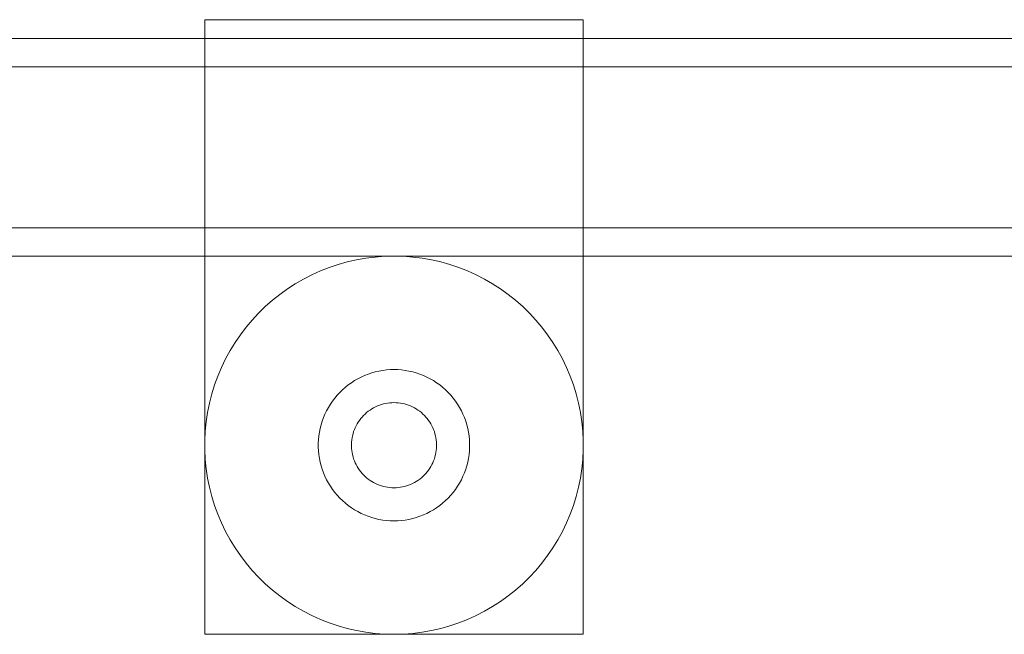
# Model space of a CAD drawing. Header units: millimetres. Extents: x -4395 to 65662, y -65530 to 6847.
# Tile 852 of 1034: x 25461 to 25565, y 1148 to 1213. Entities that reach past the tile are written whole.
import ezdxf

# ---------------------------------------------------------------- set-up
doc = ezdxf.new("R2010")
doc.units = ezdxf.units.MM
doc.layers.add('lateral_C05', color=7, linetype='Continuous', lineweight=0)

msp = doc.modelspace()

# ---------------------------------------------------------------- linework, layer by layer
at = {"layer": 'lateral_C05'}
for p, q in [((25480.067, 1148), (25480.067, 1213)), ((25480.067, 1213), (25520.067, 1213)), ((25520.067, 1148), (25520.067, 1213)), ((24310.067, 1211), (26690.067, 1211)), ((24310.067, 1208), (26690.067, 1208)), ((24250.067, 1191), (26750.067, 1191)), ((24250.067, 1188), (26750.067, 1188)), ((25495.132, 1187.382), (25496.105, 1187.603)), ((25496.105, 1187.603), (25497.087, 1187.777)), ((25497.087, 1187.777), (25498.076, 1187.901)), ((25498.076, 1187.901), (25499.071, 1187.975)), ((25500.067, 1188), (25499.071, 1187.975)), ((25500.067, 1188), (25501.064, 1187.975)), ((25501.064, 1187.975), (25502.059, 1187.901)), ((25502.059, 1187.901), (25503.048, 1187.777)), ((25503.048, 1187.777), (25504.03, 1187.603)), ((25504.03, 1187.603), (25505.003, 1187.382)), ((25491.39, 1186.019), (25492.299, 1186.43)), ((25492.299, 1186.43), (25493.227, 1186.794)), ((25493.227, 1186.794), (25494.172, 1187.111)), ((25494.172, 1187.111), (25495.132, 1187.382)), ((25505.003, 1187.382), (25505.963, 1187.111)), ((25505.963, 1187.111), (25506.908, 1186.794)), ((25506.908, 1186.794), (25507.836, 1186.43)), ((25507.836, 1186.43), (25508.745, 1186.019)), ((25489.639, 1185.066), (25490.502, 1185.564)), ((25490.502, 1185.564), (25491.39, 1186.019)), ((25508.745, 1186.019), (25509.633, 1185.564)), ((25509.633, 1185.564), (25510.496, 1185.066)), ((25487.991, 1183.943), (25488.801, 1184.525)), ((25488.801, 1184.525), (25489.639, 1185.066)), ((25510.496, 1185.066), (25511.334, 1184.525)), ((25511.334, 1184.525), (25512.144, 1183.943)), ((25486.464, 1182.661), (25487.212, 1183.321)), ((25487.212, 1183.321), (25487.991, 1183.943)), ((25512.144, 1183.943), (25512.923, 1183.321)), ((25512.923, 1183.321), (25513.671, 1182.661)), ((25485.75, 1181.965), (25486.464, 1182.661)), ((25513.671, 1182.661), (25514.385, 1181.965)), ((25484.431, 1180.47), (25485.072, 1181.234)), ((25485.072, 1181.234), (25485.75, 1181.965)), ((25514.385, 1181.965), (25515.063, 1181.234)), ((25515.063, 1181.234), (25515.704, 1180.47)), ((25483.829, 1179.675), (25484.431, 1180.47)), ((25515.704, 1180.47), (25516.306, 1179.675)), ((25483.267, 1178.851), (25483.829, 1179.675)), ((25516.306, 1179.675), (25516.868, 1178.851)), ((25482.747, 1178), (25483.267, 1178.851)), ((25516.868, 1178.851), (25517.388, 1178)), ((25481.837, 1176.226), (25482.27, 1177.124)), ((25482.27, 1177.124), (25482.747, 1178)), ((25517.388, 1178), (25517.865, 1177.124)), ((25517.865, 1177.124), (25518.298, 1176.226)), ((25481.45, 1175.307), (25481.837, 1176.226)), ((25499.271, 1175.96), (25499.669, 1175.99)), ((25500.067, 1176), (25499.669, 1175.99)), ((25500.067, 1176), (25500.466, 1175.99)), ((25500.466, 1175.99), (25500.864, 1175.96)), ((25518.298, 1176.226), (25518.685, 1175.307)), ((25481.109, 1174.37), (25481.45, 1175.307)), ((25495.896, 1174.826), (25496.241, 1175.026)), ((25496.241, 1175.026), (25496.596, 1175.208)), ((25496.596, 1175.208), (25496.96, 1175.372)), ((25496.96, 1175.372), (25497.331, 1175.518)), ((25497.331, 1175.518), (25497.709, 1175.645)), ((25497.709, 1175.645), (25498.093, 1175.753)), ((25498.093, 1175.753), (25498.482, 1175.841)), ((25498.482, 1175.841), (25498.875, 1175.911)), ((25498.875, 1175.911), (25499.271, 1175.96)), ((25500.864, 1175.96), (25501.26, 1175.911)), ((25501.26, 1175.911), (25501.653, 1175.841)), ((25501.653, 1175.841), (25502.042, 1175.753)), ((25502.042, 1175.753), (25502.426, 1175.645)), ((25502.426, 1175.645), (25502.804, 1175.518)), ((25502.804, 1175.518), (25503.175, 1175.372)), ((25503.175, 1175.372), (25503.539, 1175.208)), ((25503.539, 1175.208), (25503.894, 1175.026)), ((25503.894, 1175.026), (25504.239, 1174.826)), ((25518.685, 1175.307), (25519.026, 1174.37)), ((25480.815, 1173.417), (25481.109, 1174.37)), ((25494.626, 1173.864), (25494.925, 1174.128)), ((25494.925, 1174.128), (25495.237, 1174.377)), ((25495.237, 1174.377), (25495.561, 1174.61)), ((25495.561, 1174.61), (25495.896, 1174.826)), ((25504.239, 1174.826), (25504.574, 1174.61)), ((25504.574, 1174.61), (25504.898, 1174.377)), ((25504.898, 1174.377), (25505.21, 1174.128)), ((25505.21, 1174.128), (25505.509, 1173.864)), ((25519.026, 1174.37), (25519.32, 1173.417)), ((25480.569, 1172.45), (25480.815, 1173.417)), ((25493.572, 1172.67), (25493.813, 1172.988)), ((25493.813, 1172.988), (25494.069, 1173.293)), ((25494.069, 1173.293), (25494.341, 1173.586)), ((25494.341, 1173.586), (25494.626, 1173.864)), ((25505.509, 1173.864), (25505.794, 1173.586)), ((25505.794, 1173.586), (25506.066, 1173.293)), ((25506.066, 1173.293), (25506.322, 1172.988)), ((25506.322, 1172.988), (25506.563, 1172.67)), ((25519.32, 1173.417), (25519.566, 1172.45)), ((25480.371, 1171.473), (25480.569, 1172.45)), ((25492.949, 1171.65), (25493.139, 1172)), ((25493.139, 1172), (25493.347, 1172.34)), ((25493.347, 1172.34), (25493.572, 1172.67)), ((25497.533, 1171.718), (25497.721, 1171.84)), ((25497.721, 1171.84), (25497.915, 1171.952)), ((25497.915, 1171.952), (25498.115, 1172.054)), ((25498.115, 1172.054), (25498.32, 1172.147)), ((25498.32, 1172.147), (25498.528, 1172.229)), ((25498.528, 1172.229), (25498.741, 1172.3)), ((25498.741, 1172.3), (25498.957, 1172.361)), ((25498.957, 1172.361), (25499.176, 1172.411)), ((25499.176, 1172.411), (25499.397, 1172.45)), ((25499.397, 1172.45), (25499.619, 1172.478)), ((25499.619, 1172.478), (25499.843, 1172.494)), ((25500.067, 1172.5), (25499.843, 1172.494)), ((25500.067, 1172.5), (25500.292, 1172.494)), ((25500.292, 1172.494), (25500.516, 1172.478)), ((25500.516, 1172.478), (25500.738, 1172.45)), ((25500.738, 1172.45), (25500.959, 1172.411)), ((25500.959, 1172.411), (25501.178, 1172.361)), ((25501.178, 1172.361), (25501.394, 1172.3)), ((25501.394, 1172.3), (25501.607, 1172.229)), ((25501.607, 1172.229), (25501.815, 1172.147)), ((25501.815, 1172.147), (25502.02, 1172.054)), ((25502.02, 1172.054), (25502.22, 1171.952)), ((25502.22, 1171.952), (25502.414, 1171.84)), ((25502.414, 1171.84), (25502.602, 1171.718)), ((25506.563, 1172.67), (25506.788, 1172.34)), ((25506.788, 1172.34), (25506.996, 1172)), ((25506.996, 1172), (25507.186, 1171.65)), ((25519.566, 1172.45), (25519.764, 1171.473)), ((25480.223, 1170.487), (25480.371, 1171.473)), ((25492.484, 1170.548), (25492.62, 1170.923)), ((25492.62, 1170.923), (25492.775, 1171.29)), ((25492.775, 1171.29), (25492.949, 1171.65)), ((25496.414, 1170.627), (25496.549, 1170.806)), ((25496.549, 1170.806), (25496.693, 1170.978)), ((25496.693, 1170.978), (25496.846, 1171.142)), ((25496.846, 1171.142), (25497.007, 1171.299)), ((25497.007, 1171.299), (25497.175, 1171.447)), ((25497.175, 1171.447), (25497.35, 1171.587)), ((25497.35, 1171.587), (25497.533, 1171.718)), ((25502.602, 1171.718), (25502.785, 1171.587)), ((25502.785, 1171.587), (25502.96, 1171.447)), ((25502.96, 1171.447), (25503.128, 1171.299)), ((25503.128, 1171.299), (25503.289, 1171.142)), ((25503.289, 1171.142), (25503.442, 1170.978)), ((25503.442, 1170.978), (25503.586, 1170.806)), ((25503.586, 1170.806), (25503.721, 1170.627)), ((25507.186, 1171.65), (25507.36, 1171.29)), ((25507.36, 1171.29), (25507.514, 1170.923)), ((25507.514, 1170.923), (25507.651, 1170.548)), ((25519.764, 1171.473), (25519.912, 1170.487)), ((25480.123, 1169.495), (25480.223, 1170.487)), ((25492.189, 1169.389), (25492.268, 1169.78)), ((25492.268, 1169.78), (25492.366, 1170.167)), ((25492.366, 1170.167), (25492.484, 1170.548)), ((25495.879, 1169.644), (25495.966, 1169.851)), ((25495.966, 1169.851), (25496.063, 1170.053)), ((25496.063, 1170.053), (25496.17, 1170.25)), ((25496.17, 1170.25), (25496.287, 1170.441)), ((25496.287, 1170.441), (25496.414, 1170.627)), ((25503.721, 1170.627), (25503.848, 1170.441)), ((25503.848, 1170.441), (25503.965, 1170.25)), ((25503.965, 1170.25), (25504.072, 1170.053)), ((25504.072, 1170.053), (25504.169, 1169.851)), ((25504.169, 1169.851), (25504.256, 1169.644)), ((25507.651, 1170.548), (25507.768, 1170.167)), ((25507.768, 1170.167), (25507.867, 1169.78)), ((25507.867, 1169.78), (25507.946, 1169.389)), ((25519.912, 1170.487), (25520.012, 1169.495)), ((25480.074, 1168.499), (25480.123, 1169.495)), ((25492.09, 1168.598), (25492.13, 1168.995)), ((25492.13, 1168.995), (25492.189, 1169.389)), ((25495.602, 1168.56), (25495.636, 1168.781)), ((25495.636, 1168.781), (25495.68, 1169.001)), ((25495.68, 1169.001), (25495.736, 1169.219)), ((25495.736, 1169.219), (25495.802, 1169.433)), ((25495.802, 1169.433), (25495.879, 1169.644)), ((25504.256, 1169.644), (25504.333, 1169.433)), ((25504.333, 1169.433), (25504.399, 1169.219)), ((25504.399, 1169.219), (25504.455, 1169.001)), ((25504.455, 1169.001), (25504.499, 1168.781)), ((25504.499, 1168.781), (25504.533, 1168.56)), ((25507.946, 1169.389), (25508.005, 1168.995)), ((25508.005, 1168.995), (25508.045, 1168.598)), ((25520.012, 1169.495), (25520.061, 1168.499)), ((25480.074, 1167.501), (25480.074, 1168.499)), ((25492.07, 1168.199), (25492.09, 1168.598)), ((25492.07, 1167.801), (25492.07, 1168.199)), ((25492.09, 1167.402), (25492.07, 1167.801)), ((25495.569, 1168.112), (25495.58, 1168.336)), ((25495.569, 1167.888), (25495.569, 1168.112)), ((25495.58, 1167.664), (25495.569, 1167.888)), ((25495.58, 1168.336), (25495.602, 1168.56)), ((25495.602, 1167.44), (25495.58, 1167.664)), ((25504.533, 1168.56), (25504.555, 1168.336)), ((25504.555, 1167.664), (25504.533, 1167.44)), ((25504.555, 1168.336), (25504.566, 1168.112)), ((25504.566, 1167.888), (25504.555, 1167.664)), ((25504.566, 1168.112), (25504.566, 1167.888)), ((25508.045, 1168.598), (25508.065, 1168.199)), ((25508.065, 1167.801), (25508.045, 1167.402)), ((25508.065, 1168.199), (25508.065, 1167.801)), ((25520.061, 1168.499), (25520.061, 1167.501)), ((25480.123, 1166.505), (25480.074, 1167.501)), ((25492.13, 1167.005), (25492.09, 1167.402)), ((25492.189, 1166.611), (25492.13, 1167.005)), ((25492.268, 1166.22), (25492.189, 1166.611)), ((25495.636, 1167.219), (25495.602, 1167.44)), ((25495.68, 1166.999), (25495.636, 1167.219)), ((25495.736, 1166.781), (25495.68, 1166.999)), ((25495.802, 1166.567), (25495.736, 1166.781)), ((25504.399, 1166.781), (25504.333, 1166.567)), ((25504.455, 1166.999), (25504.399, 1166.781)), ((25504.499, 1167.219), (25504.455, 1166.999)), ((25504.533, 1167.44), (25504.499, 1167.219)), ((25507.946, 1166.611), (25507.867, 1166.22)), ((25508.005, 1167.005), (25507.946, 1166.611)), ((25508.045, 1167.402), (25508.005, 1167.005)), ((25520.061, 1167.501), (25520.012, 1166.505)), ((25480.223, 1165.513), (25480.123, 1166.505)), ((25492.366, 1165.833), (25492.268, 1166.22)), ((25492.484, 1165.452), (25492.366, 1165.833)), ((25495.879, 1166.356), (25495.802, 1166.567)), ((25495.966, 1166.149), (25495.879, 1166.356)), ((25496.063, 1165.947), (25495.966, 1166.149)), ((25496.17, 1165.75), (25496.063, 1165.947)), ((25496.287, 1165.559), (25496.17, 1165.75)), ((25503.965, 1165.75), (25503.848, 1165.559)), ((25504.072, 1165.947), (25503.965, 1165.75)), ((25504.169, 1166.149), (25504.072, 1165.947)), ((25504.256, 1166.356), (25504.169, 1166.149)), ((25504.333, 1166.567), (25504.256, 1166.356)), ((25507.768, 1165.833), (25507.651, 1165.452)), ((25507.867, 1166.22), (25507.768, 1165.833)), ((25520.012, 1166.505), (25519.912, 1165.513)), ((25480.371, 1164.527), (25480.223, 1165.513)), ((25492.62, 1165.077), (25492.484, 1165.452)), ((25492.775, 1164.71), (25492.62, 1165.077)), ((25492.949, 1164.35), (25492.775, 1164.71)), ((25496.414, 1165.373), (25496.287, 1165.559)), ((25496.549, 1165.194), (25496.414, 1165.373)), ((25496.693, 1165.022), (25496.549, 1165.194)), ((25496.846, 1164.858), (25496.693, 1165.022)), ((25497.007, 1164.701), (25496.846, 1164.858)), ((25497.175, 1164.553), (25497.007, 1164.701)), ((25497.35, 1164.413), (25497.175, 1164.553)), ((25502.96, 1164.553), (25502.785, 1164.413)), ((25503.128, 1164.701), (25502.96, 1164.553)), ((25503.289, 1164.858), (25503.128, 1164.701)), ((25503.442, 1165.022), (25503.289, 1164.858)), ((25503.586, 1165.194), (25503.442, 1165.022)), ((25503.721, 1165.373), (25503.586, 1165.194)), ((25503.848, 1165.559), (25503.721, 1165.373)), ((25507.36, 1164.71), (25507.186, 1164.35)), ((25507.514, 1165.077), (25507.36, 1164.71)), ((25507.651, 1165.452), (25507.514, 1165.077)), ((25519.912, 1165.513), (25519.764, 1164.527)), ((25480.569, 1163.55), (25480.371, 1164.527)), ((25480.815, 1162.583), (25480.569, 1163.55)), ((25493.139, 1164), (25492.949, 1164.35)), ((25493.347, 1163.66), (25493.139, 1164)), ((25493.572, 1163.33), (25493.347, 1163.66)), ((25497.533, 1164.282), (25497.35, 1164.413)), ((25497.721, 1164.16), (25497.533, 1164.282)), ((25497.915, 1164.048), (25497.721, 1164.16)), ((25498.115, 1163.946), (25497.915, 1164.048)), ((25498.32, 1163.853), (25498.115, 1163.946)), ((25498.528, 1163.771), (25498.32, 1163.853)), ((25498.741, 1163.7), (25498.528, 1163.771)), ((25498.957, 1163.639), (25498.741, 1163.7)), ((25499.176, 1163.589), (25498.957, 1163.639)), ((25499.397, 1163.55), (25499.176, 1163.589)), ((25499.619, 1163.522), (25499.397, 1163.55)), ((25499.843, 1163.506), (25499.619, 1163.522)), ((25500.067, 1163.5), (25499.843, 1163.506)), ((25500.292, 1163.506), (25500.067, 1163.5)), ((25500.516, 1163.522), (25500.292, 1163.506)), ((25500.738, 1163.55), (25500.516, 1163.522)), ((25500.959, 1163.589), (25500.738, 1163.55)), ((25501.178, 1163.639), (25500.959, 1163.589)), ((25501.394, 1163.7), (25501.178, 1163.639)), ((25501.607, 1163.771), (25501.394, 1163.7)), ((25501.815, 1163.853), (25501.607, 1163.771)), ((25502.02, 1163.946), (25501.815, 1163.853)), ((25502.22, 1164.048), (25502.02, 1163.946)), ((25502.414, 1164.16), (25502.22, 1164.048)), ((25502.602, 1164.282), (25502.414, 1164.16)), ((25502.785, 1164.413), (25502.602, 1164.282)), ((25506.788, 1163.66), (25506.563, 1163.33)), ((25506.996, 1164), (25506.788, 1163.66)), ((25507.186, 1164.35), (25506.996, 1164)), ((25519.566, 1163.55), (25519.32, 1162.583)), ((25519.764, 1164.527), (25519.566, 1163.55)), ((25481.109, 1161.63), (25480.815, 1162.583)), ((25493.813, 1163.012), (25493.572, 1163.33)), ((25494.069, 1162.707), (25493.813, 1163.012)), ((25494.341, 1162.414), (25494.069, 1162.707)), ((25506.066, 1162.707), (25505.794, 1162.414)), ((25506.322, 1163.012), (25506.066, 1162.707)), ((25506.563, 1163.33), (25506.322, 1163.012)), ((25519.32, 1162.583), (25519.026, 1161.63)), ((25481.45, 1160.693), (25481.109, 1161.63)), ((25494.626, 1162.136), (25494.341, 1162.414)), ((25494.925, 1161.872), (25494.626, 1162.136)), ((25495.237, 1161.623), (25494.925, 1161.872)), ((25495.561, 1161.39), (25495.237, 1161.623)), ((25504.898, 1161.623), (25504.574, 1161.39)), ((25505.21, 1161.872), (25504.898, 1161.623)), ((25505.509, 1162.136), (25505.21, 1161.872)), ((25505.794, 1162.414), (25505.509, 1162.136)), ((25519.026, 1161.63), (25518.685, 1160.693)), ((25481.837, 1159.774), (25481.45, 1160.693)), ((25495.896, 1161.174), (25495.561, 1161.39)), ((25496.241, 1160.974), (25495.896, 1161.174)), ((25496.596, 1160.792), (25496.241, 1160.974)), ((25496.96, 1160.628), (25496.596, 1160.792)), ((25497.331, 1160.482), (25496.96, 1160.628)), ((25497.709, 1160.355), (25497.331, 1160.482)), ((25502.804, 1160.482), (25502.426, 1160.355)), ((25503.175, 1160.628), (25502.804, 1160.482)), ((25503.539, 1160.792), (25503.175, 1160.628)), ((25503.894, 1160.974), (25503.539, 1160.792)), ((25504.239, 1161.174), (25503.894, 1160.974)), ((25504.574, 1161.39), (25504.239, 1161.174)), ((25518.685, 1160.693), (25518.298, 1159.774)), ((25482.27, 1158.876), (25481.837, 1159.774)), ((25498.093, 1160.247), (25497.709, 1160.355)), ((25498.482, 1160.159), (25498.093, 1160.247)), ((25498.875, 1160.089), (25498.482, 1160.159)), ((25499.271, 1160.04), (25498.875, 1160.089)), ((25499.669, 1160.01), (25499.271, 1160.04)), ((25500.067, 1160), (25499.669, 1160.01)), ((25500.466, 1160.01), (25500.067, 1160)), ((25500.864, 1160.04), (25500.466, 1160.01)), ((25501.26, 1160.089), (25500.864, 1160.04)), ((25501.653, 1160.159), (25501.26, 1160.089)), ((25502.042, 1160.247), (25501.653, 1160.159)), ((25502.426, 1160.355), (25502.042, 1160.247)), ((25518.298, 1159.774), (25517.865, 1158.876)), ((25482.747, 1158), (25482.27, 1158.876)), ((25517.865, 1158.876), (25517.388, 1158)), ((25483.267, 1157.149), (25482.747, 1158)), ((25517.388, 1158), (25516.868, 1157.149)), ((25483.829, 1156.325), (25483.267, 1157.149)), ((25484.431, 1155.53), (25483.829, 1156.325)), ((25516.306, 1156.325), (25515.704, 1155.53)), ((25516.868, 1157.149), (25516.306, 1156.325)), ((25485.072, 1154.766), (25484.431, 1155.53)), ((25515.704, 1155.53), (25515.063, 1154.766)), ((25485.75, 1154.035), (25485.072, 1154.766)), ((25515.063, 1154.766), (25514.385, 1154.035)), ((25486.464, 1153.339), (25485.75, 1154.035)), ((25487.212, 1152.679), (25486.464, 1153.339)), ((25513.671, 1153.339), (25512.923, 1152.679)), ((25514.385, 1154.035), (25513.671, 1153.339)), ((25487.991, 1152.057), (25487.212, 1152.679)), ((25488.801, 1151.475), (25487.991, 1152.057)), ((25512.144, 1152.057), (25511.334, 1151.475)), ((25512.923, 1152.679), (25512.144, 1152.057)), ((25489.639, 1150.934), (25488.801, 1151.475)), ((25511.334, 1151.475), (25510.496, 1150.934)), ((25490.502, 1150.436), (25489.639, 1150.934)), ((25491.39, 1149.981), (25490.502, 1150.436)), ((25492.299, 1149.57), (25491.39, 1149.981)), ((25508.745, 1149.981), (25507.836, 1149.57)), ((25509.633, 1150.436), (25508.745, 1149.981)), ((25510.496, 1150.934), (25509.633, 1150.436)), ((25493.227, 1149.206), (25492.299, 1149.57)), ((25494.172, 1148.889), (25493.227, 1149.206)), ((25506.908, 1149.206), (25505.963, 1148.889)), ((25507.836, 1149.57), (25506.908, 1149.206)), ((25480.067, 1148), (25520.067, 1148)), ((25495.132, 1148.618), (25494.172, 1148.889)), ((25496.105, 1148.397), (25495.132, 1148.618)), ((25497.087, 1148.223), (25496.105, 1148.397)), ((25498.076, 1148.099), (25497.087, 1148.223)), ((25499.071, 1148.025), (25498.076, 1148.099)), ((25500.067, 1148), (25499.071, 1148.025)), ((25501.064, 1148.025), (25500.067, 1148)), ((25502.059, 1148.099), (25501.064, 1148.025)), ((25503.048, 1148.223), (25502.059, 1148.099)), ((25504.03, 1148.397), (25503.048, 1148.223)), ((25505.003, 1148.618), (25504.03, 1148.397)), ((25505.963, 1148.889), (25505.003, 1148.618))]:
    msp.add_line(p, q, dxfattribs=at)

doc.saveas('drawing.dxf')
